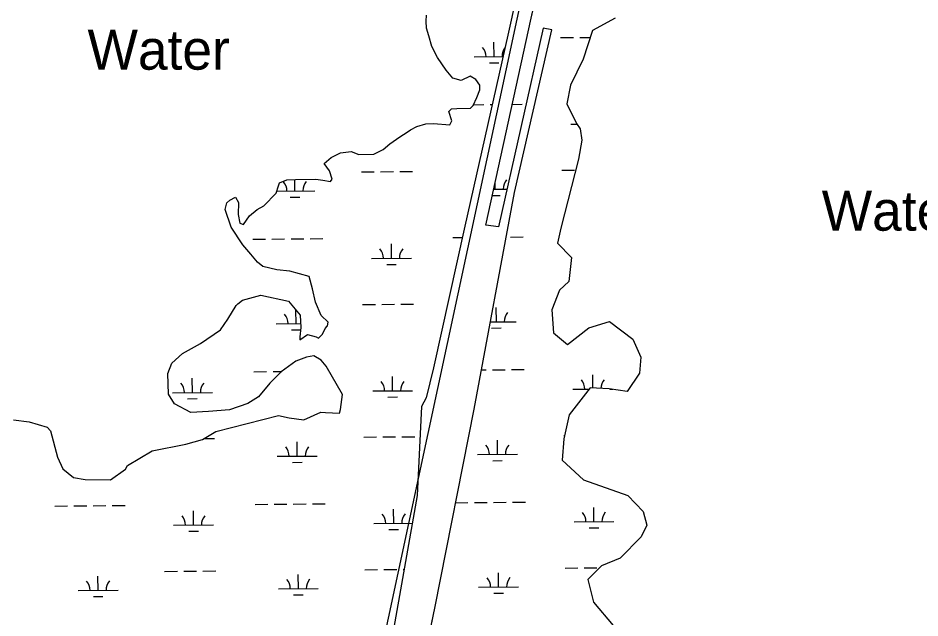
# Model space of a CAD drawing. Extents: x 3568792 to 3606828, y 529143 to 554785.
# Drawn here: x 3594639 to 3596900, y 543770 to 545275 of the extents above; entities that cross this region are included whole.
import ezdxf

# ---------------------------------------------------------------- set-up
doc = ezdxf.new("R2010")
doc.units = 0
for name, color, linetype in [('V-RIVR-IDEN', 7, 'Continuous'), ('V-TOPO-SHOR', 7, 'Continuous'), ('V-UTIL-LINE', 7, 'Continuous'), ('V-WETL-SWMP', 7, 'Continuous')]:
    doc.layers.add(name, color=color, linetype=linetype)

msp = doc.modelspace()

# ---------------------------------------------------------------- linework, layer by layer
at = {"layer": 'V-TOPO-SHOR'}
for p, q in [((3595924.8, 545275.2), (3596003.2, 545614.8)), ((3595940.2, 545560.9), (3595866.3, 545232.6)), ((3595662, 545267), (3595662.7, 545282.4)), ((3595811.7, 544755.8), (3595924.8, 545275.2)), ((3596135.4, 545275.3), (3596079, 545243.7)), ((3595662.8, 545249.9), (3595662, 545267)), ((3595668.7, 545230.6), (3595662.8, 545249.9)), ((3595676.2, 545204), (3595668.7, 545230.6)), ((3595866.3, 545232.6), (3595758.3, 544753.4)), ((3595955.2, 545250.2), (3595843, 544751.1)), ((3595882.8, 544837.2), (3595977, 545245.6)), ((3595977, 545245.6), (3595955.2, 545250.2)), ((3596079, 545243.7), (3596055, 545172.1)), ((3595690.3, 545176.1), (3595676.2, 545204)), ((3595711.9, 545144.3), (3595690.3, 545176.1)), ((3596055, 545172.1), (3596023.3, 545106.4)), ((3595728.7, 545124.2), (3595711.9, 545144.3)), ((3595749.2, 545118.6), (3595728.7, 545124.2)), ((3595772.2, 545129), (3595749.2, 545118.6)), ((3595786.6, 545121.4), (3595772.2, 545129)), ((3595795.9, 545106.7), (3595786.6, 545121.4)), ((3595788.8, 545075.5), (3595796.5, 545095.5)), ((3595796.5, 545095.5), (3595795.9, 545106.7)), ((3596023.3, 545106.4), (3596014.7, 545060.1)), ((3595780, 545055.8), (3595788.8, 545075.5)), ((3595725.1, 545047.1), (3595738.9, 545048.4)), ((3595738.9, 545048.4), (3595772.5, 545048.8)), ((3595772.5, 545048.8), (3595780, 545055.8)), ((3596014.7, 545060.1), (3596038.6, 545011)), ((3595718.5, 545041), (3595725.1, 545047.1)), ((3595726, 545017.3), (3595718.5, 545041)), ((3595622.8, 544994.5), (3595638.2, 545003.5)), ((3595638.2, 545003.5), (3595661, 545009.8)), ((3595661, 545009.8), (3595679.9, 545010.3)), ((3595679.9, 545010.3), (3595721.5, 545007.7)), ((3595721.5, 545007.7), (3595726, 545017.3)), ((3596038.6, 545011), (3596047.7, 544997.5)), ((3595595.6, 544976.9), (3595614.4, 544989.3)), ((3595614.4, 544989.3), (3595622.8, 544994.5)), ((3596047.7, 544997.5), (3596052.3, 544969.1)), ((3595553.8, 544945.6), (3595570.7, 544959.9)), ((3595570.7, 544959.9), (3595595.6, 544976.9)), ((3596052.3, 544969.1), (3596043.7, 544921.5)), ((3595423.4, 544925.5), (3595447.2, 544937.4)), ((3595447.2, 544937.4), (3595473.4, 544940)), ((3595473.4, 544940), (3595493.1, 544932.6)), ((3595530.8, 544933.7), (3595553.8, 544945.6)), ((3595406.1, 544910.3), (3595423.4, 544925.5)), ((3595493.1, 544932.6), (3595530.8, 544933.7)), ((3596043.7, 544921.5), (3595999, 544748.4)), ((3595419.4, 544892.1), (3595406.1, 544910.3)), ((3595425.9, 544871), (3595419.4, 544892.1)), ((3595294.3, 544862.2), (3595312.4, 544869.2)), ((3595312.4, 544869.2), (3595333.9, 544870.4)), ((3595333.9, 544870.4), (3595385.2, 544871)), ((3595385.2, 544871), (3595402.4, 544868.6)), ((3595402.4, 544868.6), (3595422.2, 544865.3)), ((3595422.2, 544865.3), (3595425.9, 544871)), ((3595286.2, 544836.3), (3595291.6, 544854.1)), ((3595291.6, 544854.1), (3595294.3, 544862.2)), ((3595169.9, 544818.7), (3595183.6, 544825.9)), ((3595183.6, 544825.9), (3595191.3, 544812.8)), ((3595254.7, 544804.1), (3595286.2, 544836.3)), ((3595781.7, 544294.4), (3595882.8, 544837.2)), ((3595158.2, 544794.7), (3595161.9, 544811.4)), ((3595161.9, 544811.4), (3595169.9, 544818.7)), ((3595191.3, 544812.8), (3595190.2, 544782.7)), ((3595237.9, 544795.3), (3595254.7, 544804.1)), ((3595173.1, 544750.9), (3595158.2, 544794.7)), ((3595190.2, 544782.7), (3595194.9, 544760.4)), ((3595203.9, 544756.9), (3595219.2, 544779.4)), ((3595219.2, 544779.4), (3595237.9, 544795.3)), ((3595194.9, 544760.4), (3595203.9, 544756.9)), ((3595843, 544751.1), (3595811.7, 544755.8)), ((3595202.4, 544706.4), (3595173.1, 544750.9)), ((3595758.3, 544753.4), (3595680.2, 544398.1)), ((3595999, 544748.4), (3595991.4, 544710.8)), ((3595991.4, 544710.8), (3596026.1, 544674.5)), ((3595222, 544683.1), (3595202.4, 544706.4)), ((3595238.8, 544662.6), (3595222, 544683.1)), ((3596026.1, 544674.5), (3596019.1, 544614.5)), ((3595252.4, 544651.5), (3595238.8, 544662.6)), ((3595287.7, 544643.7), (3595252.4, 544651.5)), ((3595320.3, 544640.2), (3595287.7, 544643.7)), ((3595368.8, 544626.6), (3595320.3, 544640.2)), ((3595376.7, 544595.9), (3595368.8, 544626.6)), ((3595384.2, 544562.8), (3595376.7, 544595.9)), ((3596019.1, 544614.5), (3595996.1, 544592.7)), ((3595201.5, 544567.7), (3595247.1, 544580)), ((3595247.1, 544580), (3595316.6, 544564.6)), ((3595996.1, 544592.7), (3595976.4, 544543.6)), ((3595164.6, 544519.4), (3595185.7, 544554.3)), ((3595185.7, 544554.3), (3595189.7, 544558.2)), ((3595189.7, 544558.2), (3595201.5, 544567.7)), ((3595316.6, 544564.6), (3595345.7, 544529.8)), ((3595398.8, 544529), (3595384.2, 544562.8)), ((3595345.7, 544529.8), (3595347.7, 544499.2)), ((3595415.8, 544512.4), (3595398.8, 544529)), ((3595976.4, 544543.6), (3595980.6, 544485.2)), ((3595146.2, 544492.7), (3595164.6, 544519.4)), ((3595414.6, 544503.2), (3595415.8, 544512.4)), ((3596069.8, 544497.8), (3596121.6, 544514.2)), ((3596121.6, 544514.2), (3596180.2, 544469.9)), ((3595095.9, 544458.4), (3595146.2, 544492.7)), ((3595347.7, 544499.2), (3595345.2, 544475.8)), ((3595401.6, 544481.9), (3595408.9, 544496)), ((3595408.9, 544496), (3595413.7, 544502)), ((3595413.7, 544502), (3595414.6, 544503.2)), ((3595980.6, 544485.2), (3596016.3, 544456.3)), ((3596016.3, 544456.3), (3596069.8, 544497.8)), ((3595345.1, 544468.1), (3595364.5, 544481.1)), ((3595345.2, 544475.8), (3595345.1, 544468.1)), ((3595364.5, 544481.1), (3595386.2, 544475.2)), ((3595386.2, 544475.2), (3595391.6, 544472.4)), ((3595391.6, 544472.4), (3595401.6, 544481.9)), ((3596180.2, 544469.9), (3596200.2, 544424.4)), ((3595050.6, 544433.5), (3595095.9, 544458.4)), ((3595024.2, 544409.4), (3595050.6, 544433.5)), ((3595362, 544424.1), (3595334.9, 544414.1)), ((3595380.5, 544427.6), (3595362, 544424.1)), ((3595398.5, 544416.6), (3595380.5, 544427.6)), ((3595410.8, 544401.6), (3595398.5, 544416.6)), ((3596200.2, 544424.4), (3596196.4, 544384.5)), ((3595014.6, 544383.5), (3595024.2, 544409.4)), ((3595334.9, 544414.1), (3595298.5, 544387.4)), ((3595452.4, 544331.2), (3595410.8, 544401.6)), ((3595680.2, 544398.1), (3595662.2, 544322.8)), ((3595015.8, 544331.3), (3595014.6, 544383.5)), ((3595298.5, 544387.4), (3595269.9, 544359.1)), ((3596196.4, 544384.5), (3596165.4, 544338.7)), ((3595269.9, 544359.1), (3595241.1, 544325.3)), ((3596073, 544347.2), (3596020.2, 544279.7)), ((3596120.4, 544344.9), (3596073, 544347.2)), ((3595031, 544307.6), (3595015.8, 544331.3)), ((3595241.1, 544325.3), (3595215, 544308.3)), ((3595447.3, 544293.6), (3595452.4, 544331.2)), ((3596165.4, 544338.7), (3596120.4, 544344.9)), ((3595071.7, 544285.5), (3595031, 544307.6)), ((3595215, 544308.3), (3595168.6, 544292.4)), ((3595662.2, 544322.8), (3595649.8, 544300.7)), ((3595116.2, 544288.3), (3595071.7, 544285.5)), ((3595168.6, 544292.4), (3595116.2, 544288.3)), ((3595355.4, 544267), (3595397.6, 544286.5)), ((3595397.6, 544286.5), (3595409.2, 544285.7)), ((3595409.2, 544285.7), (3595444.3, 544284)), ((3595444.3, 544284), (3595447.3, 544293.6)), ((3595649.8, 544300.7), (3595639.2, 544077.8)), ((3595684.6, 543799.4), (3595781.7, 544294.4)), ((3596020.2, 544279.7), (3596007.1, 544219.5)), ((3594627.8, 544267.4), (3594666.9, 544262.1)), ((3594666.9, 544262.1), (3594711.5, 544249.2)), ((3595134.8, 544238.1), (3595213.5, 544257.8)), ((3595213.5, 544257.8), (3595291.4, 544278.1)), ((3595291.4, 544278.1), (3595318.4, 544272.1)), ((3595318.4, 544272.1), (3595355.4, 544267)), ((3594711.5, 544249.2), (3594720, 544239.4)), ((3594720, 544239.4), (3594737.9, 544173.6)), ((3595101.2, 544218.2), (3595134.8, 544238.1)), ((3595059.3, 544206.1), (3595101.2, 544218.2)), ((3596007.1, 544219.5), (3596002.4, 544165.9)), ((3594913.1, 544152.5), (3594975.2, 544189.7)), ((3594975.2, 544189.7), (3595059.3, 544206.1)), ((3594737.9, 544173.6), (3594750.9, 544144.5)), ((3594750.9, 544144.5), (3594777.8, 544122.3)), ((3594870.5, 544116.7), (3594908.4, 544143.8)), ((3594908.4, 544143.8), (3594913.1, 544152.5)), ((3596002.4, 544165.9), (3596056.2, 544116.4)), ((3594777.8, 544122.3), (3594806.8, 544117.8)), ((3594806.8, 544117.8), (3594870.5, 544116.7)), ((3596056.2, 544116.4), (3596166.9, 544077.3)), ((3595639.2, 544077.8), (3595567.6, 543673.3)), ((3596166.9, 544077.3), (3596205.4, 544037.4)), ((3596205.4, 544037.4), (3596215.1, 544002.8)), ((3596215.1, 544002.8), (3596201, 543973.8)), ((3596201, 543973.8), (3596147.8, 543919.9)), ((3596147.8, 543919.9), (3596101.1, 543901.1)), ((3596101.1, 543901.1), (3596067.2, 543866.5)), ((3596067.2, 543866.5), (3596081.4, 543809.7)), ((3596081.4, 543809.7), (3596130.4, 543751.3)), ((3595645.9, 543614.2), (3595684.6, 543799.4))]:
    msp.add_line(p, q, dxfattribs=at)
at = {"layer": 'V-UTIL-LINE'}
msp.add_lwpolyline([(3594918.5, 540035.4), (3594900.8, 540663.3), (3596061.7, 546075), (3596480.6, 548056.4)], dxfattribs=at)
at = {"layer": 'V-WETL-SWMP'}
for p, q in [((3595940.2, 545560.9), (3595866.3, 545232.6)), ((3595662, 545267), (3595662.7, 545282.4)), ((3595662.8, 545249.9), (3595662, 545267)), ((3595668.7, 545230.6), (3595662.8, 545249.9)), ((3595676.2, 545204), (3595668.7, 545230.6)), ((3595866.3, 545232.6), (3595758.3, 544753.4)), ((3595832, 545178.3), (3595831.7, 545214.3)), ((3595998.7, 545226.2), (3596030.7, 545226.4)), ((3596046.7, 545226.6), (3596073.4, 545226.8)), ((3595690.3, 545176.1), (3595676.2, 545204)), ((3595711.9, 545144.3), (3595690.3, 545176.1)), ((3595782.1, 545177.9), (3595854.2, 545178.5)), ((3595820.2, 545162.8), (3595844.2, 545163)), ((3595728.7, 545124.2), (3595711.9, 545144.3)), ((3595749.2, 545118.6), (3595728.7, 545124.2)), ((3595772.2, 545129), (3595749.2, 545118.6)), ((3595786.6, 545121.4), (3595772.2, 545129)), ((3595795.9, 545106.7), (3595786.6, 545121.4)), ((3595788.8, 545075.5), (3595796.5, 545095.5)), ((3595796.5, 545095.5), (3595795.9, 545106.7)), ((3595780, 545055.8), (3595788.8, 545075.5)), ((3595725.1, 545047.1), (3595738.9, 545048.4)), ((3595738.9, 545048.4), (3595772.5, 545048.8)), ((3595772.5, 545048.8), (3595780, 545055.8)), ((3595780.9, 545057.8), (3595806.2, 545058)), ((3595822.2, 545058.2), (3595827, 545058.2)), ((3595877.6, 545058.6), (3595902.2, 545058.8)), ((3595718.5, 545041), (3595725.1, 545047.1)), ((3595726, 545017.3), (3595718.5, 545041)), ((3595622.8, 544994.5), (3595638.2, 545003.5)), ((3595638.2, 545003.5), (3595661, 545009.8)), ((3595661, 545009.8), (3595679.9, 545010.3)), ((3595679.9, 545010.3), (3595721.5, 545007.7)), ((3595721.5, 545007.7), (3595726, 545017.3)), ((3596024, 545009.1), (3596039.7, 545009.3)), ((3595595.6, 544976.9), (3595614.4, 544989.3)), ((3595614.4, 544989.3), (3595622.8, 544994.5)), ((3595553.8, 544945.6), (3595570.7, 544959.9)), ((3595570.7, 544959.9), (3595595.6, 544976.9)), ((3595423.4, 544925.5), (3595447.2, 544937.4)), ((3595447.2, 544937.4), (3595473.4, 544940)), ((3595473.4, 544940), (3595493.1, 544932.6)), ((3595530.8, 544933.7), (3595553.8, 544945.6)), ((3595406.1, 544910.3), (3595423.4, 544925.5)), ((3595493.1, 544932.6), (3595530.8, 544933.7)), ((3595419.4, 544892.1), (3595406.1, 544910.3)), ((3595425.9, 544871), (3595419.4, 544892.1)), ((3595547.6, 544889.7), (3595579.6, 544889.9)), ((3595595.6, 544890.1), (3595627.6, 544890.4)), ((3596001.5, 544893.5), (3596033.5, 544893.8)), ((3595294.3, 544862.2), (3595312.4, 544869.2)), ((3595312.4, 544869.2), (3595333.9, 544870.4)), ((3595333, 544841.4), (3595332.7, 544870.3)), ((3595333.9, 544870.4), (3595385.2, 544871)), ((3595385.2, 544871), (3595402.4, 544868.6)), ((3595402.4, 544868.6), (3595422.2, 544865.3)), ((3595422.2, 544865.3), (3595425.9, 544871)), ((3595499.6, 544889.3), (3595531.6, 544889.5)), ((3595286.2, 544836.3), (3595291.6, 544854.1)), ((3595291.6, 544854.1), (3595294.3, 544862.2)), ((3595831.2, 544845.6), (3595864.3, 544845.9)), ((3595834.9, 544845.7), (3595834.7, 544861.7)), ((3595884.9, 544846.1), (3595884.9, 544846.1)), ((3595169.9, 544818.7), (3595183.6, 544825.9)), ((3595183.6, 544825.9), (3595191.3, 544812.8)), ((3595254.7, 544804.1), (3595286.2, 544836.3)), ((3595287.6, 544841.1), (3595383, 544841.9)), ((3595321.1, 544825.9), (3595345.1, 544826.1)), ((3595827.9, 544830.2), (3595847, 544830.3)), ((3595158.2, 544794.7), (3595161.9, 544811.4)), ((3595161.9, 544811.4), (3595169.9, 544818.7)), ((3595191.3, 544812.8), (3595190.2, 544782.7)), ((3595237.9, 544795.3), (3595254.7, 544804.1)), ((3595173.1, 544750.9), (3595158.2, 544794.7)), ((3595190.2, 544782.7), (3595194.9, 544760.4)), ((3595203.9, 544756.9), (3595219.2, 544779.4)), ((3595219.2, 544779.4), (3595237.9, 544795.3)), ((3595194.9, 544760.4), (3595203.9, 544756.9)), ((3595202.4, 544706.4), (3595173.1, 544750.9)), ((3595758.3, 544753.4), (3595680.2, 544398.1)), ((3595227.1, 544720.5), (3595259.1, 544720.7)), ((3595275.1, 544720.9), (3595307.1, 544721.1)), ((3595323.1, 544721.3), (3595355.1, 544721.5)), ((3595371.1, 544721.7), (3595403.1, 544721.9)), ((3595729, 544724.7), (3595752, 544724.9)), ((3595873, 544725.9), (3595905, 544726.2)), ((3595222, 544683.1), (3595202.4, 544706.4)), ((3595574.9, 544672.7), (3595574.6, 544708.7)), ((3595238.8, 544662.6), (3595222, 544683.1)), ((3595524.9, 544672.2), (3595624.9, 544673.1)), ((3595252.4, 544651.5), (3595238.8, 544662.6)), ((3595287.7, 544643.7), (3595252.4, 544651.5)), ((3595320.3, 544640.2), (3595287.7, 544643.7)), ((3595563, 544657.1), (3595587, 544657.3)), ((3595368.8, 544626.6), (3595320.3, 544640.2)), ((3595376.7, 544595.9), (3595368.8, 544626.6)), ((3595384.2, 544562.8), (3595376.7, 544595.9)), ((3595201.5, 544567.7), (3595247.1, 544580)), ((3595247.1, 544580), (3595316.6, 544564.6)), ((3595164.6, 544519.4), (3595185.7, 544554.3)), ((3595185.7, 544554.3), (3595189.7, 544558.2)), ((3595189.7, 544558.2), (3595201.5, 544567.7)), ((3595316.6, 544564.6), (3595345.7, 544529.8)), ((3595398.8, 544529), (3595384.2, 544562.8)), ((3595502.4, 544556.6), (3595534.4, 544556.9)), ((3595550.4, 544557), (3595582.4, 544557.3)), ((3595598.4, 544557.4), (3595630.4, 544557.7)), ((3595335.8, 544508.8), (3595335.5, 544542)), ((3595345.7, 544529.8), (3595347.7, 544499.2)), ((3595415.8, 544512.4), (3595398.8, 544529)), ((3595837.7, 544513), (3595837.4, 544549)), ((3595146.2, 544492.7), (3595164.6, 544519.4)), ((3595285.8, 544508.3), (3595347.1, 544508.9)), ((3595414.6, 544503.2), (3595415.8, 544512.4)), ((3595822.4, 544512.9), (3595887.7, 544513.4)), ((3595095.9, 544458.4), (3595146.2, 544492.7)), ((3595323.9, 544493.2), (3595347.1, 544493.4)), ((3595347.7, 544499.2), (3595345.2, 544475.8)), ((3595401.6, 544481.9), (3595408.9, 544496)), ((3595408.9, 544496), (3595413.7, 544502)), ((3595413.7, 544502), (3595414.6, 544503.2)), ((3595825.8, 544497.5), (3595849.8, 544497.7)), ((3595345.1, 544468.1), (3595364.5, 544481.1)), ((3595345.2, 544475.8), (3595345.1, 544468.1)), ((3595364.5, 544481.1), (3595386.2, 544475.2)), ((3595386.2, 544475.2), (3595391.6, 544472.4)), ((3595391.6, 544472.4), (3595401.6, 544481.9)), ((3595050.6, 544433.5), (3595095.9, 544458.4)), ((3595024.2, 544409.4), (3595050.6, 544433.5)), ((3595362, 544424.1), (3595334.9, 544414.1)), ((3595380.5, 544427.6), (3595362, 544424.1)), ((3595398.5, 544416.6), (3595380.5, 544427.6)), ((3595410.8, 544401.6), (3595398.5, 544416.6)), ((3595014.6, 544383.5), (3595024.2, 544409.4)), ((3595334.9, 544414.1), (3595298.5, 544387.4)), ((3595452.4, 544331.2), (3595410.8, 544401.6)), ((3595680.2, 544398.1), (3595662.2, 544322.8)), ((3595800, 544392.6), (3595811.8, 544392.7)), ((3595827.8, 544392.8), (3595859.8, 544393.1)), ((3595875.8, 544393.3), (3595907.8, 544393.5)), ((3595015.8, 544331.3), (3595014.6, 544383.5)), ((3595075.8, 544335.8), (3595075.5, 544371.8)), ((3595229.9, 544387.8), (3595261.9, 544388.1)), ((3595298.5, 544387.4), (3595269.9, 544359.1)), ((3595277.9, 544388.2), (3595299.9, 544388.4)), ((3595577.7, 544340), (3595577.4, 544376)), ((3596079.5, 544346.9), (3596079.3, 544380.2)), ((3595269.9, 544359.1), (3595241.1, 544325.3)), ((3595031, 544307.6), (3595015.8, 544331.3)), ((3595025.8, 544335.3), (3595125.8, 544336.2)), ((3595241.1, 544325.3), (3595215, 544308.3)), ((3595447.3, 544293.6), (3595452.4, 544331.2)), ((3595527.7, 544339.6), (3595627.7, 544340.4)), ((3595565.8, 544324.5), (3595589.8, 544324.7)), ((3596029.6, 544343.8), (3596070.6, 544344.2)), ((3596122.5, 544344.6), (3596129.6, 544344.6)), ((3595071.7, 544285.5), (3595031, 544307.6)), ((3595063.9, 544320.2), (3595087.9, 544320.4)), ((3595215, 544308.3), (3595168.6, 544292.4)), ((3595662.2, 544322.8), (3595649.8, 544300.7)), ((3595116.2, 544288.3), (3595071.7, 544285.5)), ((3595168.6, 544292.4), (3595116.2, 544288.3)), ((3595355.4, 544267), (3595397.6, 544286.5)), ((3595397.6, 544286.5), (3595409.2, 544285.7)), ((3595409.2, 544285.7), (3595444.3, 544284)), ((3595444.3, 544284), (3595447.3, 544293.6)), ((3595649.8, 544300.7), (3595639.2, 544077.8)), ((3594627.8, 544267.4), (3594666.9, 544262.1)), ((3594666.9, 544262.1), (3594711.5, 544249.2)), ((3595134.8, 544238.1), (3595213.5, 544257.8)), ((3595213.5, 544257.8), (3595291.4, 544278.1)), ((3595291.4, 544278.1), (3595318.4, 544272.1)), ((3595318.4, 544272.1), (3595355.4, 544267)), ((3594711.5, 544249.2), (3594720, 544239.4)), ((3594720, 544239.4), (3594737.9, 544173.6)), ((3595101.2, 544218.2), (3595134.8, 544238.1)), ((3595059.3, 544206.1), (3595101.2, 544218.2)), ((3595105.2, 544220.6), (3595131.4, 544220.8)), ((3595338.6, 544176.1), (3595338.3, 544212.1)), ((3595505.2, 544223.9), (3595537.2, 544224.2)), ((3595553.2, 544224.3), (3595585.2, 544224.6)), ((3595601.2, 544224.8), (3595633.2, 544225)), ((3595840.5, 544180.3), (3595840.2, 544216.3)), ((3596007.1, 544228.2), (3596009, 544228.2)), ((3594913.1, 544152.5), (3594975.2, 544189.7)), ((3594975.2, 544189.7), (3595059.3, 544206.1)), ((3594737.9, 544173.6), (3594750.9, 544144.5)), ((3595288.6, 544175.7), (3595388.6, 544176.5)), ((3595790.5, 544179.9), (3595890.5, 544180.8)), ((3594750.9, 544144.5), (3594777.8, 544122.3)), ((3594870.5, 544116.7), (3594908.4, 544143.8)), ((3594908.4, 544143.8), (3594913.1, 544152.5)), ((3595326.7, 544160.6), (3595350.7, 544160.8)), ((3595828.6, 544164.8), (3595852.6, 544165)), ((3594777.8, 544122.3), (3594806.8, 544117.8)), ((3594806.8, 544117.8), (3594870.5, 544116.7)), ((3595639.2, 544077.8), (3595567.6, 543673.3)), ((3595232.8, 544055.1), (3595264.8, 544055.4)), ((3595280.7, 544055.5), (3595312.7, 544055.8)), ((3595328.7, 544055.9), (3595360.7, 544056.2)), ((3595376.7, 544056.4), (3595408.7, 544056.6)), ((3595735.6, 544059.4), (3595766.6, 544059.6)), ((3595782.6, 544059.8), (3595814.6, 544060)), ((3595830.6, 544060.2), (3595862.6, 544060.5)), ((3595878.6, 544060.6), (3595910.6, 544060.9)), ((3594730.9, 544050.9), (3594762.9, 544051.2)), ((3594778.9, 544051.3), (3594810.9, 544051.6)), ((3594826.9, 544051.7), (3594858.9, 544052)), ((3594874.9, 544052.1), (3594906.9, 544052.4)), ((3595078.6, 544003.1), (3595078.3, 544039.1)), ((3595580.5, 544007.3), (3595580.2, 544043.3)), ((3596082.4, 544011.6), (3596082.1, 544047.6)), ((3596032.4, 544011.1), (3596132.4, 544012)), ((3595028.6, 544002.7), (3595128.6, 544003.5)), ((3595066.7, 543987.6), (3595090.7, 543987.8)), ((3595530.5, 544006.9), (3595626.8, 544007.7)), ((3595568.6, 543991.8), (3595592.6, 543992)), ((3596070.5, 543996), (3596094.5, 543996.2)), ((3596009.9, 543895.5), (3596041.9, 543895.8)), ((3596057.9, 543895.9), (3596089.9, 543896.2)), ((3594839.5, 543839.2), (3594839.2, 543875.2)), ((3595006.2, 543887), (3595038.2, 543887.3)), ((3595054.2, 543887.5), (3595086.2, 543887.7)), ((3595102.2, 543887.9), (3595134.2, 543888.1)), ((3595341.4, 543843.4), (3595341.1, 543879.4)), ((3595508.1, 543891.3), (3595540.1, 543891.6)), ((3595556, 543891.7), (3595588, 543892)), ((3595604, 543892.1), (3595606.3, 543892.1)), ((3595843.3, 543847.7), (3595843, 543883.7)), ((3594789.5, 543838.8), (3594889.5, 543839.6)), ((3595291.4, 543843), (3595391.4, 543843.9)), ((3595329.5, 543827.9), (3595353.5, 543828.1)), ((3595793.3, 543847.3), (3595893.3, 543848.1)), ((3595831.4, 543832.1), (3595855.4, 543832.3)), ((3594827.6, 543823.7), (3594851.6, 543823.9))]:
    msp.add_line(p, q, dxfattribs=at)
for points in [[(3595645.9, 543614.2), (3595684.6, 543799.4), (3595781.7, 544294.4), (3595882.8, 544837.2), (3595977, 545245.6), (3595955.2, 545250.2), (3595843, 544751.1), (3595811.7, 544755.8), (3595924.8, 545275.2), (3596003.2, 545614.8), (3596097.9, 546066.3), (3596165.6, 546352.4), (3596170.5, 546375.1), (3596208.2, 546369.2), (3596441.9, 547461.1), (3596651.5, 548410.4), (3596813.3, 549217.6), (3596838.7, 549314.1), (3596861.3, 549346), (3597280.5, 548102.2), (3597825, 546417.5), (3598407.6, 544670.2), (3598690.6, 543768.7)], [(3596135.4, 545275.3), (3596079, 545243.7), (3596055, 545172.1), (3596023.3, 545106.4), (3596014.7, 545060.1), (3596038.6, 545011), (3596047.7, 544997.5), (3596052.3, 544969.1), (3596043.7, 544921.5), (3595999, 544748.4), (3595991.4, 544710.8), (3596026.1, 544674.5), (3596019.1, 544614.5), (3595996.1, 544592.7), (3595976.4, 544543.6), (3595980.6, 544485.2), (3596016.3, 544456.3), (3596069.8, 544497.8), (3596121.6, 544514.2), (3596180.2, 544469.9), (3596200.2, 544424.4), (3596196.4, 544384.5), (3596165.4, 544338.7), (3596120.4, 544344.9), (3596073, 544347.2), (3596020.2, 544279.7), (3596007.1, 544219.5), (3596002.4, 544165.9), (3596056.2, 544116.4), (3596166.9, 544077.3), (3596205.4, 544037.4), (3596215.1, 544002.8), (3596201, 543973.8), (3596147.8, 543919.9), (3596101.1, 543901.1), (3596067.2, 543866.5), (3596081.4, 543809.7), (3596130.4, 543751.3)]]:
    msp.add_lwpolyline(points, dxfattribs=at)
for centre, start, end in [((3595776.8, 545178.3), 359.7115, 41.2552), ((3595887.3, 545179.3), 143.118, 181.2552), ((3595890.1, 544846.6), 139.7115, 181.2552), ((3595277.7, 544841.4), 359.7115, 41.2552), ((3595388.2, 544842.4), 139.7115, 181.2552), ((3595519.6, 544672.7), 359.7115, 41.2552), ((3595630.1, 544673.6), 139.7115, 181.2552), ((3595280.5, 544508.8), 359.7115, 41.2552), ((3595892.9, 544513.9), 139.7115, 181.2552), ((3595020.5, 544335.8), 359.7115, 41.2552), ((3595131, 544336.7), 139.7115, 181.2552), ((3595522.4, 544340), 359.7115, 41.2552), ((3595632.9, 544340.9), 139.7115, 181.2552), ((3596024.3, 544344.2), 359.7115, 41.2552), ((3596134.8, 544345.2), 139.7115, 178.8064), ((3595283.3, 544176.1), 359.7115, 41.2552), ((3595393.8, 544177), 139.7115, 181.2552), ((3595785.2, 544180.3), 359.7115, 41.2552), ((3595895.7, 544181.3), 139.7115, 181.2552), ((3595525.2, 544007.3), 359.7115, 41.2552), ((3595635.7, 544008.3), 139.7115, 181.2552), ((3596027.1, 544011.6), 359.7115, 41.2552), ((3596137.6, 544012.5), 139.7115, 181.2552), ((3595023.3, 544003.1), 359.7115, 41.2552), ((3595133.8, 544004), 139.7115, 181.2552), ((3594784.3, 543839.2), 359.7115, 41.2552), ((3594894.7, 543840.2), 139.7115, 181.2552), ((3595286.1, 543843.5), 359.7115, 41.2552), ((3595396.6, 543844.4), 139.7115, 181.2552), ((3595788, 543847.7), 359.7115, 41.2552), ((3595898.5, 543848.6), 139.7115, 181.2552)]:
    msp.add_arc(centre, 35.2, start, end, dxfattribs=at)

# ---------------------------------------------------------------- texts
at = {"layer": 'V-RIVR-IDEN'}
for p in [(3594813, 545145.7), (3596653.4, 544741.8)]:
    msp.add_text('Water', height=100, dxfattribs=at).set_placement(p)

doc.saveas('drawing.dxf')
